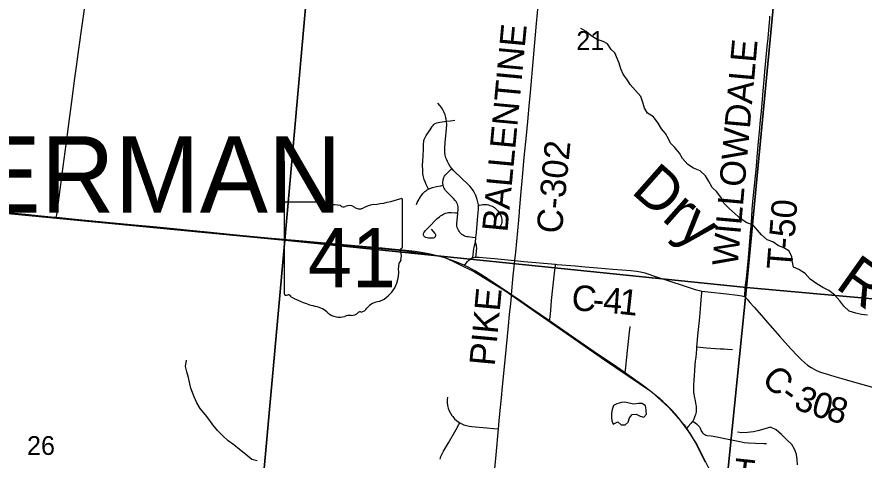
# Model space of a CAD drawing. Extents: x 0 to 1134, y 0 to 440.
# Drawn here: x 425.2 to 481.9, y 350.2 to 379.8 of the extents above; entities that cross this region are included whole.
import ezdxf

# ---------------------------------------------------------------- set-up
doc = ezdxf.new("R2010")
doc.units = 0
for name, color, linetype in [('GM_X_County_Road', 7, 'Continuous'), ('GM_X_County_Road_Text', 7, 'Continuous'), ('GM_X_Minor_Lake', 7, 'Continuous'), ('GM_X_Minor_River', 7, 'Continuous'), ('GM_X_Minor_River_Text', 7, 'Continuous'), ('GM_X_Rail_Line', 7, 'Continuous'), ('GM_X_Section', 7, 'Continuous'), ('GM_X_Section_Text', 7, 'Continuous'), ('GM_X_State_Location', 7, 'Continuous'), ('GM_X_State_Route', 7, 'Continuous'), ('GM_X_State_Shield', 7, 'Continuous'), ('GM_X_Township_Road', 7, 'Continuous'), ('GM_X_Township_Road_Text', 7, 'Continuous'), ('GM_X_Township_Text', 7, 'Continuous')]:
    doc.layers.add(name, color=color, linetype=linetype)

msp = doc.modelspace()

# ---------------------------------------------------------------- linework, layer by layer
at = {"layer": 'GM_X_County_Road'}
for points in [[(458.54, 363.553), (458.6, 364.122), (458.804, 366.266), (458.857, 366.824), (458.865, 366.889), (458.905, 367.378), (458.952, 367.935), (459.052, 369.141), (459.178, 370.44), (459.32, 371.924), (459.404, 372.852), (459.498, 373.872), (459.58, 374.801), (459.79, 377.121), (459.979, 379.162), (460.088, 380.364), (460.174, 381.292), (460.33, 383.056), (460.458, 384.421)], [(455.177, 363.222), (455.227, 363.29), (455.385, 363.5), (455.451, 363.57), (455.524, 363.633), (455.605, 363.685), (455.688, 363.733), (455.737, 363.752)], [(455.737, 363.752), (455.775, 363.765), (455.878, 363.788), (455.938, 363.791), (455.975, 363.793), (456.159, 363.788), (456.628, 363.748), (457.182, 363.686), (458.292, 363.579), (458.54, 363.553)], [(458.54, 363.553), (459.153, 363.493), (461.262, 363.311)], [(461.262, 363.311), (461.384, 363.301), (462.593, 363.196), (463.241, 363.136), (464.076, 363.069), (465.099, 362.983), (466.308, 362.899), (466.68, 362.852), (466.956, 362.8), (467.229, 362.731), (467.94, 362.5), (469.798, 361.881), (470.596, 361.625), (470.865, 361.554), (471.025, 361.516)], [(471.025, 361.516), (471.018, 361.407), (470.98, 360.952), (470.933, 360.297), (470.868, 359.558), (470.771, 358.543), (470.719, 357.995), (470.697, 357.784)], [(471.025, 361.516), (471.483, 361.462), (472.693, 361.328), (473.44, 361.245), (473.72, 361.202), (473.819, 361.179), (473.906, 361.146)], [(473.906, 361.146), (473.965, 361.095), (474.082, 360.97), (474.269, 360.764), (474.555, 360.435), (475.034, 359.882), (475.451, 359.408), (476.277, 358.489), (477.008, 357.663), (477.44, 357.194), (477.712, 356.922), (477.927, 356.73), (478.124, 356.571), (478.368, 356.397), (478.554, 356.292), (478.72, 356.208), (478.992, 356.102), (479.358, 355.989), (479.94, 355.815), (480.423, 355.679), (480.948, 355.525), (481.667, 355.32), (482.469, 355.081)], [(470.697, 357.784), (470.682, 357.632), (470.661, 357.374), (470.638, 357.105), (470.611, 356.835), (470.591, 356.577), (470.559, 356.212), (470.527, 355.84), (470.505, 355.566), (470.494, 355.198), (470.492, 354.921), (470.503, 354.737), (470.553, 354.371), (470.594, 354.193), (470.637, 354.01), (470.665, 353.824), (470.673, 353.729), (470.675, 353.635), (470.671, 353.54), (470.66, 353.445), (470.643, 353.352), (470.628, 353.265), (470.566, 353.08), (470.485, 352.91), (470.443, 352.829)], [(470.443, 352.829), (470.383, 352.747), (470.325, 352.671), (470.137, 352.458), (470.023, 352.329)]]:
    msp.add_lwpolyline(points, dxfattribs=at)
at = {"layer": 'GM_X_Minor_Lake'}
for points in [[(467.337, 353.488), (467.334, 353.582), (467.279, 353.844), (467.065, 353.994), (466.815, 353.996), (466.497, 353.964), (466.191, 354.012), (465.908, 354.082), (465.67, 354.072), (465.374, 353.983), (465.135, 353.86), (465.042, 353.599), (465.017, 353.349), (465.015, 353.087), (465.036, 352.837), (465.125, 352.609)], [(465.125, 352.609), (465.421, 352.766), (465.658, 352.571), (465.919, 352.569), (466.125, 352.761), (466.207, 353.033), (466.39, 353.259), (466.651, 353.28), (466.922, 353.153), (467.16, 353.095), (467.343, 353.287), (467.337, 353.488)]]:
    msp.add_lwpolyline(points, dxfattribs=at)
at = {"layer": 'GM_X_Minor_River'}
for points in [[(465.229, 377.448), (464.982, 377.668), (464.736, 378.046), (464.442, 378.209), (464.045, 378.339), (463.649, 378.583), (463.322, 378.883), (462.96, 379.069)], [(482.123, 359.9), (481.738, 359.949), (481.341, 360.043), (480.911, 360.182), (480.55, 360.503), (480.281, 360.869), (479.932, 361.27), (479.548, 361.546), (479.141, 361.754), (478.745, 361.995), (478.294, 362.317), (477.956, 362.695), (477.538, 362.96), (477.176, 363.11), (477.1, 363.554), (477.068, 363.839), (476.878, 364.204), (476.482, 364.434), (476.188, 364.55), (475.804, 364.803), (475.42, 364.943), (475.047, 365.275), (474.766, 365.596), (474.451, 365.939), (474.066, 366.09), (473.671, 366.32), (473.276, 366.687), (472.893, 367.009), (472.544, 367.375), (472.331, 367.786), (472.039, 368.175), (471.746, 368.439), (471.488, 368.895), (471.298, 369.227), (470.948, 369.559), (470.496, 369.733), (470.112, 369.975), (469.751, 370.387), (469.561, 370.729), (469.212, 371.13), (468.965, 371.416), (468.819, 371.702), (468.629, 372.056), (468.348, 372.365), (468.135, 372.753), (467.809, 373.165), (467.425, 373.418), (467.212, 373.749), (467.123, 374.057), (466.968, 374.524), (466.619, 374.925), (466.259, 375.326), (466.068, 375.623), (465.787, 376.012), (465.631, 376.388), (465.52, 376.764), (465.229, 377.448)], [(436.8, 355.319), (436.726, 355.73), (436.616, 356.119), (436.518, 356.473), (436.592, 356.905)], [(441.318, 350.164), (440.955, 350.248), (440.56, 350.594), (440.131, 350.929), (439.747, 351.23), (439.374, 351.496), (439.003, 351.854), (438.654, 352.199), (438.351, 352.579), (438.149, 352.866), (437.857, 353.234), (437.498, 353.659), (437.275, 354.049), (437.086, 354.45), (436.976, 354.736), (436.865, 355.034), (436.8, 355.319)], [(477.441, 349.891), (477.421, 350.256), (477.39, 350.586), (477.278, 350.894), (477.065, 351.259), (476.716, 351.591), (476.378, 351.935), (476.029, 352.233), (475.644, 352.407), (475.257, 352.296), (474.882, 352.185), (474.496, 352.097), (474.098, 352.066), (473.723, 352.046), (473.429, 352.093)]]:
    msp.add_lwpolyline(points, dxfattribs=at)
at = {"layer": 'GM_X_Rail_Line'}
msp.add_lwpolyline([(389.225, 370.057), (427.833, 366.421), (451.032, 364.23), (453.752, 363.825), (455.854, 362.805), (457.866, 361.55), (464.543, 356.914), (467.643, 354.819), (468.822, 353.748), (469.877, 352.567), (470.727, 351.217), (471.47, 349.743), (477.911, 336.96), (478.452, 335.386), (478.919, 332.462), (479.731, 327.76), (479.984, 323.645), (480.383, 320.874), (480.892, 318.425), (481.468, 317.199), (482.449, 316.048)], dxfattribs=at)
at = {"layer": 'GM_X_Section'}
for points in [[(445.863, 395.269), (443.166, 364.917), (412.822, 367.851), (417.916, 398.191)], [(445.863, 395.269), (476.951, 392.374), (474.044, 361.75), (443.166, 364.917)], [(476.951, 392.374), (507.557, 389.146), (504.543, 359.015), (474.044, 361.75)], [(412.822, 367.851), (443.166, 364.917), (440.456, 335.125), (411.123, 338.033)], [(443.166, 364.917), (474.044, 361.75), (471.036, 332.085), (440.456, 335.125)], [(504.543, 359.015), (501.682, 329.278), (471.036, 332.085), (474.044, 361.75)]]:
    msp.add_lwpolyline(points, close=True, dxfattribs=at)
at = {"layer": 'GM_X_State_Route'}
for points in [[(449.666, 364.379), (448.346, 364.5), (445.84, 364.722), (444.356, 364.859), (441.479, 365.109), (439.7, 365.287), (437.956, 365.461), (436.814, 365.568), (435.715, 365.672), (434.595, 365.78), (432.855, 365.952), (431.71, 366.061), (429.584, 366.268), (427.874, 366.433), (427.755, 366.444), (426.642, 366.555), (425.809, 366.644), (424.583, 366.757)], [(451.013, 364.252), (450.295, 364.322), (449.666, 364.379)], [(458.321, 361.265), (456.893, 362.224), (456.454, 362.505), (455.909, 362.842), (455.417, 363.106), (455.177, 363.222), (455.083, 363.267), (454.655, 363.448), (454.22, 363.611), (453.86, 363.733), (453.337, 363.876), (452.888, 363.98), (452.41, 364.074), (451.869, 364.154), (451.222, 364.231), (451.013, 364.252)], [(468.09, 354.442), (468.023, 354.5), (467.64, 354.806), (467.169, 355.163), (466.17, 355.869), (465.913, 356.047), (465.056, 356.643), (464.148, 357.248), (462.905, 358.106), (461.534, 359.053), (460.858, 359.52), (459.621, 360.375), (458.787, 360.952), (458.321, 361.265)], [(471.29, 350.081), (471.058, 350.535), (470.782, 351.092), (470.53, 351.557), (470.238, 352.028), (470.135, 352.181), (470.023, 352.329), (469.578, 352.919), (469.286, 353.277), (469.039, 353.551), (468.716, 353.881), (468.447, 354.134), (468.09, 354.442)]]:
    msp.add_lwpolyline(points, dxfattribs=at)
at = {"layer": 'GM_X_State_Shield'}
for p, q in [((443.121, 367.357), (443.121, 361.353)), ((445.516, 367.46), (443.199, 367.46)), ((451.031, 364.468), (451.031, 367.609)), ((451.031, 364.469), (451.031, 364.468))]:
    msp.add_line(p, q, dxfattribs=at)
for centre, radius, start, end in [((448.214, 375.645), 8.388, 275.8445, 288.9065), ((450.944, 367.622), 0.0881, 351.8621, 97.738), ((443.212, 367.369), 0.0916, 98.1301, 188.1301), ((446.067, 368.157), 0.889, 231.6195, 271.1119), ((446.362, 364.089), 3.191, 80.4867, 94.9883), ((447.087, 367.401), 0.256, 219.7921, 297.1024), ((447.463, 366.707), 0.533, 54.4667, 119.1411), ((448.151, 367.658), 0.641, 233.8562, 294.8282), ((449.284, 365.626), 1.688, 97.3462, 120.7689), ((451.011, 364.238), 0.136, 107.944, 210.337), ((450.937, 364.456), 0.0942, 289.6038, 7.7341), ((450.144, 363.841), 0.818, 340.033, 23.6496), ((451.347, 363.154), 0.595, 136.8065, 186.9296), ((448.684, 362.754), 2.098, 292.3089, 8.9858), ((443.213, 361.34), 0.0925, 171.9584, 258.3066), ((443.227, 361.954), 0.706, 267.339, 280.6039), ((443.371, 361.007), 0.254, 29.7484, 93.2717), ((446.583, 366.401), 6.058, 240.4129, 257.1985), ((444.777, 358.656), 1.895, 47.1842, 75.836), ((448.112, 360.771), 0.678, 282.8732, 323.2771), ((449.568, 359.668), 1.149, 94.4031, 142.5768), ((446.827, 360.977), 1.203, 230.7004, 286.2918), ((447.522, 358.901), 0.988, 85.6951, 111.2099), ((447.61, 360.527), 0.641, 268.777, 315.5493), ((448.189, 359.946), 0.18, 65.7517, 132.6484)]:
    msp.add_arc(centre, radius, start, end, dxfattribs=at)
at = {"layer": 'GM_X_Township_Road'}
msp.add_line((455.917, 364.78), (455.942, 365.066), dxfattribs=at)
for points in [[(427.874, 366.433), (427.901, 366.622), (428.185, 368.651), (428.345, 369.85), (428.53, 371.329), (428.688, 372.53), (428.913, 374.191), (429.124, 375.761), (429.245, 376.684), (429.384, 377.699), (429.611, 379.266), (429.765, 380.374), (430.083, 382.775), (430.239, 383.975), (430.335, 384.714), (430.456, 385.637), (430.593, 386.746), (431.035, 390.165), (431.221, 391.643), (431.234, 391.735)], [(473.906, 361.146), (473.915, 361.268), (473.922, 361.367), (473.939, 361.557), (473.972, 361.913), (473.994, 362.094), (474.026, 362.367), (474.101, 363.051), (474.126, 363.294), (474.17, 363.744), (474.281, 365.128), (474.305, 365.405), (474.34, 365.868), (474.383, 366.426), (474.426, 366.983), (474.488, 367.725), (474.567, 368.558), (474.701, 369.852), (474.759, 370.498), (474.848, 371.507), (474.906, 372.156), (474.957, 372.706), (474.995, 373.161), (475.018, 373.333), (475.084, 374.067), (475.162, 374.902), (475.228, 375.642), (475.274, 376.199), (475.311, 376.663), (475.374, 377.405), (475.443, 378.052), (475.485, 378.421), (475.529, 378.989), (475.593, 379.721), (475.605, 379.907)], [(453.975, 372.87), (453.932, 373.114), (453.883, 373.293), (453.815, 373.466), (453.729, 373.631), (453.629, 373.788), (453.517, 373.937), (453.393, 374.076)], [(452.77, 368.327), (452.742, 368.387), (452.614, 368.643), (452.543, 368.812), (452.481, 368.983), (452.429, 369.159), (452.409, 369.252), (452.397, 369.346), (452.384, 369.499), (452.381, 369.627), (452.379, 369.904), (452.412, 370.552), (452.414, 370.646), (452.432, 370.923), (452.444, 371.383), (452.449, 371.479), (452.461, 371.575), (452.485, 371.662), (452.52, 371.741), (452.621, 371.916), (452.875, 372.308), (453.023, 372.53), (453.072, 372.596), (453.114, 372.646), (453.147, 372.673), (453.181, 372.7), (453.223, 372.725), (453.317, 372.764), (453.408, 372.791), (453.519, 372.81), (453.679, 372.833), (453.842, 372.858), (453.975, 372.87)], [(454.334, 369.704), (454.221, 369.851), (454.123, 370.009), (454.037, 370.174), (453.963, 370.345), (453.935, 370.434), (453.893, 370.615), (453.864, 370.799), (453.859, 370.892), (453.861, 371.078), (453.891, 371.449), (453.981, 372.374), (453.993, 372.653), (453.979, 372.844), (453.975, 372.87)], [(453.975, 372.87), (454.234, 372.905), (454.52, 372.937)], [(453.745, 368.591), (453.731, 368.72), (453.736, 368.818), (453.746, 368.929), (453.768, 369.035), (453.8, 369.122), (453.847, 369.21), (453.901, 369.287), (454.032, 369.432), (454.269, 369.644), (454.319, 369.69), (454.334, 369.704)], [(456.106, 367.251), (456.103, 367.284), (456.091, 367.376), (456.073, 367.467), (456.026, 367.647), (455.932, 367.91), (455.852, 368.078), (455.757, 368.238), (455.65, 368.39), (455.533, 368.535), (455.404, 368.669), (454.998, 369.053), (454.46, 369.567), (454.334, 369.704)], [(451.968, 367.297), (452.022, 367.434), (452.084, 367.556), (452.229, 367.815), (452.336, 367.97), (452.396, 368.043), (452.462, 368.111), (452.533, 368.173), (452.608, 368.23), (452.687, 368.281), (452.77, 368.327)], [(452.77, 368.327), (452.855, 368.368), (453.032, 368.433), (453.307, 368.504), (453.585, 368.559), (453.745, 368.591)], [(454.731, 366.747), (454.753, 366.97), (454.753, 367.064), (454.744, 367.157), (454.726, 367.248), (454.698, 367.337), (454.66, 367.422), (454.612, 367.503), (454.558, 367.579), (454.432, 367.717), (454.234, 367.916), (454.031, 368.109), (453.967, 368.176), (453.907, 368.248), (453.853, 368.324), (453.808, 368.406), (453.77, 368.492), (453.745, 368.591)], [(455.942, 365.066), (455.974, 365.429), (456.077, 366.541), (456.112, 367.005), (456.116, 367.166), (456.106, 367.251)], [(456.106, 367.251), (456.191, 367.27), (456.411, 367.314), (456.512, 367.317), (456.601, 367.312), (456.692, 367.297), (456.786, 367.28), (456.871, 367.25), (456.959, 367.221), (457.052, 367.184), (457.192, 367.102), (457.281, 367.026), (457.348, 366.959), (457.41, 366.893), (457.459, 366.826), (457.513, 366.745), (457.557, 366.661), (457.627, 366.493), (457.654, 366.392), (457.671, 366.296), (457.683, 366.202), (457.678, 366.111), (457.656, 366.015), (457.614, 365.916), (457.528, 365.78), (457.451, 365.655)], [(452.952, 365.664), (453.193, 365.373), (453.215, 365.336), (453.233, 365.289), (453.235, 365.22), (453.225, 365.181), (453.208, 365.136), (453.151, 365.087), (453.08, 365.055), (452.966, 365.045), (452.875, 365.053), (452.779, 365.06), (452.685, 365.075), (452.592, 365.104), (452.508, 365.144), (452.473, 365.171), (452.451, 365.205), (452.434, 365.252), (452.429, 365.309), (452.436, 365.368), (452.449, 365.41), (452.498, 365.484), (452.565, 365.568), (452.768, 365.765), (453.356, 366.365), (453.506, 366.491), (453.582, 366.546), (453.654, 366.599), (453.731, 366.646), (453.815, 366.685), (453.911, 366.722), (454.007, 366.747), (454.101, 366.76), (454.192, 366.766), (454.288, 366.771), (454.57, 366.756), (454.731, 366.747)], [(455.942, 365.066), (455.708, 365.097), (455.43, 365.133), (455.338, 365.149), (455.248, 365.172), (455.16, 365.205), (455.079, 365.25), (455.002, 365.304), (454.933, 365.366), (454.871, 365.437), (454.816, 365.512), (454.767, 365.592), (454.727, 365.676), (454.695, 365.763), (454.673, 365.854), (454.663, 365.947), (454.662, 366.04), (454.726, 366.691), (454.731, 366.747)], [(455.737, 363.752), (455.756, 363.925), (455.785, 364.19), (455.813, 364.448), (455.822, 364.498), (455.835, 364.548), (455.917, 364.78)], [(455.938, 363.791), (455.953, 363.948), (455.995, 364.416), (455.99, 364.488), (455.979, 364.567), (455.917, 364.78)], [(458.321, 361.265), (458.432, 362.565), (458.469, 362.928), (458.54, 363.553)], [(460.858, 359.52), (460.875, 359.647), (460.92, 359.97), (460.952, 360.244), (461.006, 360.88), (461.085, 361.709), (461.151, 362.323), (461.221, 362.922), (461.252, 363.225), (461.262, 363.311)], [(457.45, 352.295), (457.523, 353.08), (457.641, 354.386), (457.714, 355.127), (457.825, 356.235), (457.979, 357.812), (458.111, 359.191), (458.19, 359.945), (458.273, 360.677), (458.315, 361.186), (458.321, 361.265)], [(465.913, 356.047), (465.934, 356.233), (466.104, 357.733), (466.22, 358.764), (466.262, 359.156)], [(470.697, 357.784), (470.741, 357.78), (471.346, 357.727), (472.269, 357.663), (472.549, 357.645), (472.761, 357.627), (473.111, 357.605)], [(454.03, 354.426), (454.023, 354.241), (454.026, 354.056), (454.049, 353.873), (454.093, 353.693), (454.156, 353.519), (454.236, 353.352), (454.334, 353.196), (454.39, 353.122), (454.515, 352.985), (454.652, 352.862), (454.801, 352.752), (454.869, 352.712)], [(453.552, 350.282), (453.604, 350.464), (453.636, 350.555), (453.675, 350.642), (453.762, 350.811), (454.098, 351.38), (454.626, 352.271), (454.807, 352.6), (454.869, 352.712)], [(454.869, 352.712), (454.96, 352.658), (455.128, 352.581), (455.304, 352.523), (455.484, 352.483), (455.667, 352.456), (456.68, 352.362), (457.142, 352.322), (457.45, 352.295)], [(470.443, 352.829), (470.611, 352.699), (470.687, 352.644), (470.763, 352.583), (470.83, 352.514), (470.886, 352.434), (470.93, 352.348), (471.005, 352.178), (471.05, 352.1), (471.105, 352.03), (471.169, 351.968), (471.243, 351.92), (471.324, 351.887), (471.411, 351.869), (471.681, 351.835), (472.058, 351.775), (472.702, 351.647), (473.249, 351.526), (473.704, 351.426), (473.886, 351.393), (474.162, 351.364), (474.628, 351.345), (475.187, 351.32), (475.375, 351.314)], [(455.664, 333.708), (455.687, 333.962), (455.778, 334.984), (455.882, 336.098), (455.947, 336.841), (456.038, 337.768), (456.156, 338.881), (456.306, 340.459), (456.493, 342.314), (456.611, 343.614), (456.707, 344.541), (456.913, 346.582), (457.161, 349.181), (457.291, 350.573), (457.45, 352.295)]]:
    msp.add_lwpolyline(points, dxfattribs=at)

# ---------------------------------------------------------------- texts
at = {"layer": 'GM_X_County_Road_Text'}
for s, height, rotation, p in [('BALLENTINE', 1.7045, 84.6375, (458.045, 365.42)), ('C-302', 1.7045, 84.5594, (461.681, 365.312)), ('C', 1.705, 354.4335, (462.276, 360.269)), ('4', 1.705, 355.7913, (464.412, 360.078)), ('1', 1.705, 353.6748, (465.442, 360.003)), ('-', 1.705, 355.8013, (463.714, 360.129)), ('C', 1.705, 314.1334, (474.97, 355.55)), ('-', 1.705, 324.253, (476.193, 354.331)), ('3', 1.705, 336.7379, (477.114, 353.723)), ('0', 1.705, 343.6397, (478.289, 353.232)), ('8', 1.705, 343.5649, (479.296, 352.936))]:
    msp.add_text(s, height=height, rotation=rotation, dxfattribs=at).set_placement(p)
at = {"layer": 'GM_X_Minor_River_Text'}
for s, height, rotation, p in [('Dry', 2.8405, 318.5203, (466.248, 368.125)), ('Run', 2.8406, 324.6856, (479.903, 361.768))]:
    msp.add_text(s, height=height, rotation=rotation, dxfattribs=at).set_placement(p)
at = {"layer": 'GM_X_Section_Text'}
for s, p in [('21', (462.656, 377.645)), ('26', (425.919, 350.561))]:
    msp.add_text(s, height=1.2557, rotation=0, dxfattribs=at).set_placement(p)
at = {"layer": 'GM_X_State_Location'}
for s in ['s', 'r']:
    msp.add_text(s, height=0.00568, dxfattribs=at).set_placement((446.987, 363.956))
msp.add_text('41', height=0.00568, rotation=0, dxfattribs=at).set_placement((445.556, 363.542))
at = {"layer": 'GM_X_State_Shield'}
msp.add_text('41', height=3.9551, dxfattribs=at).set_placement((444.703, 361.776))
at = {"layer": 'GM_X_Township_Road_Text'}
for s, height, rotation, p in [('WILLOWDALE', 1.7045, 84.9139, (473.438, 363.134)), ('T-50', 1.7045, 85.4706, (477.082, 362.911)), ('PIKE', 1.7045, 84.75, (457.195, 356.468)), ('T', 1.705, 353.9162, (473.108, 348.644))]:
    msp.add_text(s, height=height, rotation=rotation, dxfattribs=at).set_placement(p)
at = {"layer": 'GM_X_Township_Text'}
msp.add_text('GERMAN', height=5.1136, rotation=0, dxfattribs=at).set_placement((416.959, 366.758))

doc.saveas('drawing.dxf')
